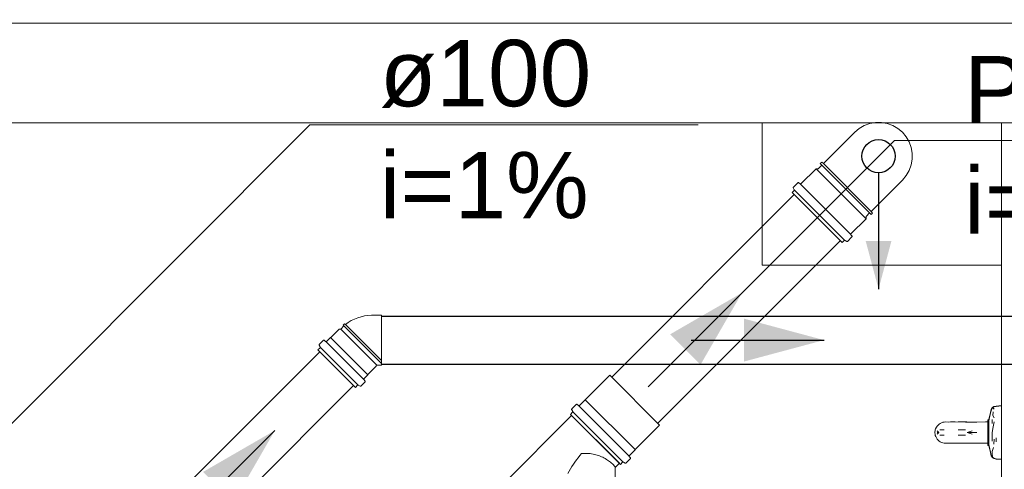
# Model space of a CAD drawing. Header units: millimetres. Extents: x 321 to 585, y -277 to 9.
# Tile 584 of 656: x 360.86 to 363.82, y -94.94 to -93.59. Entities that reach past the tile are written whole.
import ezdxf

# ---------------------------------------------------------------- set-up
doc = ezdxf.new("R2010")
doc.units = ezdxf.units.MM
doc.header["$MEASUREMENT"] = 0
doc.linetypes.add('NULL', pattern=[0])
for name, color, linetype, lineweight in [('CV-Condutos', 1, 'Continuous', 25), ('CV-Sentido conduto', 9, 'Continuous', 30), ('IFC-Elemento terminal-Contorno', 253, 'Continuous', 5), ('IFC-Laje-Contorno', 134, 'Continuous', 5), ('IFC-Viga-Contorno', 66, 'Continuous', 5), ('Simbolos', 5, 'Continuous', 20), ('Simbolos_int', 2, 'Continuous', 15), ('TQ-Condutos', 3, 'Continuous', 25), ('TQ-Sentido conduto', 9, 'Continuous', 30), ('TQ-Textos conduto', 7, 'Continuous', 9)]:
    doc.layers.add(name, color=color, linetype=linetype, lineweight=lineweight)
doc.styles.add('Arial', font='arial.ttf')

msp = doc.modelspace()

# ---------------------------------------------------------------- hatches: boundary and pattern name
at = {"layer": 'CV-Sentido conduto', "linetype": 'Continuous'}
for points in [[(363.2798, -94.5562), (363.0383, -94.4915), (363.0383, -94.6209)], [(361.6264, -94.828), (361.4099, -94.953), (361.5014, -95.0445)]]:
    msp.add_hatch(color=7, dxfattribs=at).paths.add_polyline_path(points)
at = {"layer": 'TQ-Condutos', "linetype": 'Continuous'}
msp.add_hatch(color=73, dxfattribs=at).paths.add_polyline_path([(363.4439, -94.4027), (363.4827, -94.2578), (363.4051, -94.2578)])
at = {"layer": 'TQ-Sentido conduto', "linetype": 'Continuous'}
msp.add_hatch(color=7, dxfattribs=at).paths.add_polyline_path([(363.0328, -94.4138), (362.8163, -94.5388), (362.9078, -94.6303)])

# ---------------------------------------------------------------- linework, layer by layer
at = {"layer": 'CV-Condutos'}
for p, q in [((361.9476, -94.4841), (364.1694, -94.4841)), ((361.1635, -95.189), (361.7614, -94.5911)), ((361.9476, -94.6283), (364.1694, -94.6283)), ((361.272, -95.2844), (361.8633, -94.6931))]:
    msp.add_line(p, q, dxfattribs=at)
at = {"layer": 'CV-Sentido conduto'}
for points in [[(362.8798, -94.5562), (363.2798, -94.5562)], [(361.3622, -95.0922), (361.6264, -94.828)]]:
    msp.add_lwpolyline(points, dxfattribs=at)
at = {"layer": 'IFC-Elemento terminal-Contorno', "color": 7, "lineweight": 5}
for p, q in [((363.7813, -94.7743), (363.783, -94.765)), ((363.7813, -94.7754), (363.783, -94.766)), ((363.7813, -94.7754), (363.7838, -94.7662)), ((363.7813, -94.7743), (363.7819, -94.7721)), ((363.783, -94.765), (363.7855, -94.7605)), ((363.783, -94.766), (363.7855, -94.7615)), ((363.7838, -94.7662), (363.7855, -94.7615)), ((363.7844, -94.7636), (363.7855, -94.7605)), ((363.7855, -94.7605), (363.7872, -94.7591)), ((363.7855, -94.7615), (363.7872, -94.7601)), ((363.7872, -94.7591), (363.791, -94.7563)), ((363.7872, -94.7601), (363.791, -94.7574)), ((363.788, -94.783), (363.7886, -94.7725)), ((363.7892, -94.7607), (363.791, -94.7574)), ((363.7892, -94.7607), (363.7917, -94.7639)), ((363.79, -94.7581), (363.791, -94.7563)), ((363.791, -94.7563), (363.7977, -94.7548)), ((363.791, -94.7574), (363.7977, -94.7559)), ((363.7977, -94.7548), (363.8137, -94.7534)), ((363.7977, -94.7559), (363.8137, -94.7545)), ((363.8137, -94.7589), (363.8137, -94.7534)), ((363.8137, -94.7599), (363.8137, -94.7545)), ((363.8137, -94.7643), (363.8137, -94.7589)), ((363.8137, -94.7652), (363.8137, -94.7599)), ((363.8137, -94.7791), (363.8137, -94.7643)), ((363.8137, -94.7799), (363.8137, -94.7652)), ((363.6334, -94.805), (363.6374, -94.8036)), ((363.6374, -94.8036), (363.6415, -94.8028)), ((363.6415, -94.8028), (363.6457, -94.8025)), ((363.6457, -94.8025), (363.6538, -94.8027)), ((363.6538, -94.8027), (363.6608, -94.8025)), ((363.6608, -94.8025), (363.6749, -94.8025)), ((363.6749, -94.8025), (363.7056, -94.8027)), ((363.6831, -94.8026), (363.6881, -94.8025)), ((363.6881, -94.8025), (363.7094, -94.8025)), ((363.7056, -94.8027), (363.7396, -94.8027)), ((363.7094, -94.8025), (363.7324, -94.8027)), ((363.7324, -94.8027), (363.7662, -94.8025)), ((363.7396, -94.8027), (363.7707, -94.8025)), ((363.7662, -94.8025), (363.7707, -94.8025)), ((363.7707, -94.8025), (363.7727, -94.8025)), ((363.7727, -94.7959), (363.7762, -94.7949)), ((363.7727, -94.797), (363.7727, -94.7959)), ((363.7727, -94.797), (363.7762, -94.796)), ((363.7727, -94.7997), (363.7727, -94.797)), ((363.7727, -94.8025), (363.7727, -94.7997)), ((363.7727, -94.8052), (363.7727, -94.8025)), ((363.7762, -94.7949), (363.7813, -94.7743)), ((363.7762, -94.7989), (363.7813, -94.7754)), ((363.7762, -94.796), (363.7813, -94.7754)), ((363.7762, -94.796), (363.7762, -94.7949)), ((363.7762, -94.7989), (363.7762, -94.796)), ((363.7762, -94.8017), (363.7762, -94.7989)), ((363.7762, -94.8045), (363.7762, -94.8017)), ((363.7794, -94.783), (363.7813, -94.7743)), ((363.7857, -94.7955), (363.7859, -94.8076)), ((363.788, -94.783), (363.7917, -94.7899)), ((363.7887, -94.8175), (363.7915, -94.8019)), ((363.8137, -94.794), (363.8137, -94.7791)), ((363.8137, -94.7945), (363.8137, -94.7799)), ((363.8137, -94.8079), (363.8137, -94.794)), ((363.8137, -94.8081), (363.8137, -94.7945)), ((363.6137, -94.8345), (363.6148, -94.8262)), ((363.6137, -94.8345), (363.6143, -94.8284)), ((363.6137, -94.8345), (363.6143, -94.8286)), ((363.6143, -94.8284), (363.6148, -94.8262)), ((363.6143, -94.8286), (363.6143, -94.8284)), ((363.6148, -94.8262), (363.6157, -94.8234)), ((363.6157, -94.8234), (363.618, -94.8185)), ((363.6157, -94.8234), (363.6161, -94.8223)), ((363.6159, -94.8228), (363.6161, -94.8223)), ((363.6159, -94.823), (363.6159, -94.8228)), ((363.6161, -94.8223), (363.6166, -94.8215)), ((363.6164, -94.8219), (363.618, -94.8185)), ((363.618, -94.8185), (363.6203, -94.815)), ((363.6203, -94.815), (363.6231, -94.8119)), ((363.6205, -94.8296), (363.6256, -94.8345)), ((363.6231, -94.8119), (363.6262, -94.8091)), ((363.6262, -94.8091), (363.6297, -94.8068)), ((363.6288, -94.8267), (363.6413, -94.8265)), ((363.6297, -94.8068), (363.6334, -94.805)), ((363.6835, -94.8265), (363.7059, -94.8267)), ((363.7106, -94.8345), (363.7262, -94.8296)), ((363.7727, -94.808), (363.7727, -94.8052)), ((363.7727, -94.808), (363.7762, -94.8073)), ((363.7727, -94.8146), (363.7727, -94.808)), ((363.7727, -94.8212), (363.7727, -94.8146)), ((363.7727, -94.8261), (363.7727, -94.8212)), ((363.7727, -94.8345), (363.7727, -94.8261)), ((363.7762, -94.8073), (363.7762, -94.8045)), ((363.7762, -94.8141), (363.7762, -94.8073)), ((363.7762, -94.8209), (363.7762, -94.8141)), ((363.7762, -94.8277), (363.7762, -94.8209)), ((363.7762, -94.8291), (363.7762, -94.8277)), ((363.7762, -94.8345), (363.7762, -94.8291)), ((363.7861, -94.8345), (363.7887, -94.8175)), ((363.8137, -94.8345), (363.8137, -94.8079)), ((363.8137, -94.8345), (363.8137, -94.8081)), ((363.6137, -94.8345), (363.6142, -94.8404)), ((363.6142, -94.8404), (363.6143, -94.8408)), ((363.6142, -94.8404), (363.6148, -94.8428)), ((363.6143, -94.8408), (363.6148, -94.8428)), ((363.6148, -94.8428), (363.6159, -94.8461)), ((363.6148, -94.8428), (363.6158, -94.8459)), ((363.6158, -94.8459), (363.6158, -94.846)), ((363.6159, -94.8461), (363.618, -94.8505)), ((363.6159, -94.8461), (363.6161, -94.8468)), ((363.6161, -94.8468), (363.6164, -94.8473)), ((363.618, -94.8505), (363.6203, -94.854)), ((363.6199, -94.8345), (363.6256, -94.8345)), ((363.6203, -94.854), (363.6231, -94.8572)), ((363.6205, -94.8395), (363.6256, -94.8345)), ((363.6231, -94.8572), (363.6262, -94.8599)), ((363.6262, -94.8599), (363.6297, -94.8622)), ((363.6288, -94.8424), (363.6413, -94.8425)), ((363.6297, -94.8622), (363.6334, -94.8641)), ((363.6835, -94.8425), (363.7059, -94.8424)), ((363.7106, -94.8345), (363.7262, -94.8395)), ((363.7106, -94.8345), (363.7396, -94.8345)), ((363.7727, -94.8345), (363.7762, -94.8345)), ((363.7727, -94.8412), (363.7727, -94.8345)), ((363.7727, -94.8478), (363.7727, -94.8412)), ((363.7727, -94.8544), (363.7727, -94.8478)), ((363.7727, -94.8611), (363.7727, -94.8544)), ((363.7727, -94.8611), (363.7762, -94.8617)), ((363.7727, -94.8638), (363.7727, -94.8611)), ((363.7762, -94.8413), (363.7762, -94.8345)), ((363.7762, -94.8432), (363.7762, -94.8413)), ((363.7762, -94.8481), (363.7762, -94.8432)), ((363.7762, -94.8617), (363.7762, -94.8481)), ((363.7762, -94.8519), (363.7762, -94.8481)), ((363.7762, -94.8549), (363.7762, -94.8519)), ((363.7762, -94.8646), (363.7762, -94.8617)), ((363.786, -94.8478), (363.7861, -94.8345)), ((363.786, -94.8607), (363.786, -94.8478)), ((363.7913, -94.8693), (363.7917, -94.8547)), ((363.7977, -94.8605), (363.7977, -94.8502)), ((363.7977, -94.862), (363.7977, -94.8502)), ((363.8137, -94.8545), (363.8137, -94.8345)), ((363.8137, -94.8548), (363.8137, -94.8345)), ((363.8137, -94.8745), (363.8137, -94.8545)), ((363.8137, -94.8751), (363.8137, -94.8548)), ((363.6334, -94.8641), (363.6374, -94.8654)), ((363.6374, -94.8654), (363.6415, -94.8663)), ((363.6415, -94.8663), (363.6457, -94.8665)), ((363.6457, -94.8665), (363.6529, -94.8664)), ((363.6457, -94.8665), (363.6536, -94.8664)), ((363.6523, -94.866), (363.6659, -94.8664)), ((363.6529, -94.8664), (363.6675, -94.8664)), ((363.6536, -94.8664), (363.6603, -94.8665)), ((363.6603, -94.8665), (363.6738, -94.8665)), ((363.6659, -94.8664), (363.6675, -94.8664)), ((363.6675, -94.8664), (363.6899, -94.8665)), ((363.6738, -94.8665), (363.6826, -94.8665)), ((363.6899, -94.8665), (363.712, -94.8665)), ((363.712, -94.8665), (363.7358, -94.8664)), ((363.7358, -94.8664), (363.7707, -94.8665)), ((363.7474, -94.8664), (363.7662, -94.8665)), ((363.7662, -94.8665), (363.7727, -94.8665)), ((363.7707, -94.8665), (363.7727, -94.8665)), ((363.7727, -94.8666), (363.7727, -94.8638)), ((363.7727, -94.8693), (363.7727, -94.8666)), ((363.7727, -94.8721), (363.7727, -94.8693)), ((363.7727, -94.8721), (363.7762, -94.873)), ((363.7727, -94.8732), (363.7727, -94.8721)), ((363.7727, -94.8732), (363.7762, -94.8741)), ((363.7762, -94.8674), (363.7762, -94.8646)), ((363.7762, -94.8702), (363.7762, -94.8674)), ((363.7762, -94.873), (363.7762, -94.8702)), ((363.7762, -94.8702), (363.7813, -94.8937)), ((363.7762, -94.8741), (363.7762, -94.873)), ((363.7762, -94.873), (363.7813, -94.8937)), ((363.7762, -94.8741), (363.7813, -94.8947)), ((363.7794, -94.8861), (363.7813, -94.8947)), ((363.7863, -94.8913), (363.7897, -94.8794)), ((363.7863, -94.8913), (363.7863, -94.8996)), ((363.8137, -94.8892), (363.8137, -94.8745)), ((363.8137, -94.8899), (363.8137, -94.8751)), ((363.8137, -94.9038), (363.8137, -94.8892)), ((363.8137, -94.9048), (363.8137, -94.8899)), ((363.7813, -94.8937), (363.783, -94.903)), ((363.7813, -94.8947), (363.783, -94.9041)), ((363.783, -94.903), (363.7855, -94.9075)), ((363.783, -94.9041), (363.7855, -94.9086)), ((363.7855, -94.9075), (363.7872, -94.9089)), ((363.7855, -94.9086), (363.7872, -94.91)), ((363.7863, -94.8996), (363.7873, -94.9061)), ((363.7872, -94.9089), (363.7873, -94.9061)), ((363.7872, -94.91), (363.7872, -94.9089)), ((363.7872, -94.9089), (363.791, -94.9117)), ((363.7872, -94.91), (363.791, -94.9128)), ((363.791, -94.9117), (363.7977, -94.9131)), ((363.791, -94.9128), (363.7977, -94.9142)), ((363.7977, -94.9131), (363.8137, -94.9145)), ((363.7977, -94.9142), (363.8137, -94.9156)), ((363.8137, -94.9092), (363.8137, -94.9038)), ((363.8137, -94.9102), (363.8137, -94.9048)), ((363.8137, -94.9145), (363.8137, -94.9092)), ((363.8137, -94.9156), (363.8137, -94.9102))]:
    msp.add_line(p, q, dxfattribs=at)
at = {"layer": 'IFC-Laje-Contorno', "color": 7, "lineweight": 5}
for q in [(363.0937, -93.9026), (363.8137, -94.3307)]:
    msp.add_line((363.0937, -94.3307), q, dxfattribs=at)
at = {"layer": 'IFC-Viga-Contorno', "color": 7, "lineweight": 5}
for p, q in [((359.4137, -93.6026), (366.0713, -93.6026)), ((359.4137, -93.9026), (366.0713, -93.9026)), ((363.8137, -100.87), (363.8137, -93.9026))]:
    msp.add_line(p, q, dxfattribs=at)
at = {"layer": 'Simbolos'}
for p, q in [((363.2777, -94.0252), (363.372, -93.9309)), ((363.2625, -94.0404), (363.2732, -94.0297)), ((363.2684, -94.0248), (363.2726, -94.0206)), ((363.2684, -94.0248), (363.4217, -94.1782)), ((363.2726, -94.0206), (363.2777, -94.0252)), ((363.2777, -94.0252), (363.4214, -94.1689)), ((363.2102, -94.0857), (363.2556, -94.0404)), ((363.2556, -94.0404), (363.2625, -94.0404)), ((363.1875, -94.096), (363.2009, -94.0827)), ((363.2036, -94.0825), (363.2075, -94.0859)), ((363.4214, -94.1689), (363.5157, -94.0745)), ((363.1836, -94.1124), (363.1899, -94.1061)), ((363.3342, -94.263), (363.1836, -94.1124)), ((363.1872, -94.0984), (363.1902, -94.1037)), ((363.4062, -94.1841), (363.4169, -94.1734)), ((363.4214, -94.1689), (363.426, -94.174)), ((363.4217, -94.1782), (363.426, -94.174)), ((363.3608, -94.2364), (363.4062, -94.191)), ((363.4062, -94.191), (363.4062, -94.1841)), ((363.3641, -94.243), (363.3607, -94.239)), ((363.3342, -94.263), (363.3405, -94.2567)), ((363.3481, -94.2594), (363.3429, -94.2564)), ((363.3506, -94.2591), (363.3639, -94.2457)), ((361.8322, -94.5112), (361.8363, -94.5071)), ((361.8386, -94.509), (361.8363, -94.5071)), ((361.921, -94.4807), (361.9476, -94.4807)), ((361.7946, -94.548), (361.8197, -94.5229)), ((361.8197, -94.5229), (361.8248, -94.5229)), ((361.8248, -94.5229), (361.8341, -94.5135)), ((361.8341, -94.5135), (361.8322, -94.5112)), ((361.76, -94.5691), (361.7724, -94.5567)), ((361.7792, -94.5601), (361.7751, -94.5566)), ((361.7819, -94.56), (361.7939, -94.548)), ((361.7939, -94.548), (361.7946, -94.548)), ((361.7561, -94.5858), (361.7625, -94.5794)), ((361.7561, -94.5858), (361.8686, -94.6984)), ((361.7628, -94.5769), (361.7597, -94.5715)), ((361.9065, -94.6598), (361.9316, -94.6347)), ((361.9316, -94.6347), (361.9316, -94.6337)), ((361.9336, -94.6317), (361.9476, -94.6317)), ((361.8853, -94.6944), (361.8977, -94.682)), ((361.8943, -94.6752), (361.8978, -94.6793)), ((361.8945, -94.6725), (361.9065, -94.6605)), ((361.9065, -94.6605), (361.9065, -94.6598)), ((362.5608, -94.7359), (362.6348, -94.6619)), ((361.8686, -94.6984), (361.8751, -94.6919)), ((361.8775, -94.6916), (361.8829, -94.6947)), ((362.543, -94.753), (362.5601, -94.7359)), ((362.5601, -94.7359), (362.5608, -94.7359)), ((362.5164, -94.7796), (362.5226, -94.7733)), ((362.5199, -94.7657), (362.523, -94.7709)), ((362.5203, -94.7633), (362.5336, -94.7499)), ((362.5363, -94.7498), (362.5403, -94.7531)), ((362.3114, -94.9915), (362.5198, -94.7831)), ((362.667, -94.9302), (362.5164, -94.7796)), ((362.6635, -94.9267), (362.5198, -94.7831)), ((362.7107, -94.8858), (362.7847, -94.8118)), ((362.6936, -94.9036), (362.7107, -94.8865)), ((362.7107, -94.8865), (362.7107, -94.8858)), ((362.6833, -94.9263), (362.6967, -94.9129)), ((362.6968, -94.9102), (362.6935, -94.9063)), ((362.6508, -95.1491), (362.6508, -94.9407)), ((362.6517, -94.9385), (362.6635, -94.9267)), ((362.667, -94.9302), (362.6733, -94.9239)), ((362.6809, -94.9266), (362.6757, -94.9236))]:
    msp.add_line(p, q, dxfattribs=at)
for points in [[(363.5157, -94.0745), (363.5271, -94.061), (363.536, -94.0456), (363.542, -94.029), (363.5451, -94.0116), (363.5451, -93.9938), (363.542, -93.9764), (363.536, -93.9598), (363.5271, -93.9444), (363.5157, -93.9309), (363.5022, -93.9195), (363.4868, -93.9106), (363.4702, -93.9046), (363.4527, -93.9015), (363.435, -93.9015), (363.4176, -93.9046), (363.4009, -93.9106), (363.3856, -93.9195), (363.372, -93.9309)], [(363.2036, -94.0825), (363.2033, -94.0823), (363.203, -94.0822), (363.2027, -94.0821), (363.2024, -94.0821), (363.202, -94.0821), (363.2017, -94.0822), (363.2014, -94.0823), (363.2011, -94.0824), (363.2009, -94.0827)], [(363.2075, -94.0859), (363.2078, -94.086), (363.2081, -94.0862), (363.2084, -94.0863), (363.2087, -94.0863), (363.2091, -94.0863), (363.2094, -94.0862), (363.2097, -94.0861), (363.21, -94.086), (363.2102, -94.0857)], [(363.1875, -94.096), (363.1873, -94.0962), (363.1872, -94.0965), (363.187, -94.0968), (363.187, -94.097), (363.1869, -94.0973), (363.1869, -94.0976), (363.187, -94.0979), (363.1871, -94.0982), (363.1872, -94.0984)], [(363.1899, -94.1061), (363.1901, -94.1059), (363.1902, -94.1056), (363.1903, -94.1054), (363.1904, -94.1051), (363.1905, -94.1048), (363.1905, -94.1045), (363.1904, -94.1042), (363.1903, -94.1039), (363.1902, -94.1037)], [(363.3608, -94.2364), (363.3606, -94.2366), (363.3605, -94.2369), (363.3603, -94.2372), (363.3603, -94.2375), (363.3603, -94.2378), (363.3603, -94.2382), (363.3604, -94.2385), (363.3605, -94.2388), (363.3607, -94.2391)], [(363.3429, -94.2564), (363.3426, -94.2563), (363.3424, -94.2562), (363.3421, -94.2561), (363.3418, -94.2561), (363.3415, -94.2562), (363.3412, -94.2562), (363.341, -94.2564), (363.3407, -94.2565), (363.3405, -94.2567)], [(363.3481, -94.2594), (363.3484, -94.2595), (363.3487, -94.2596), (363.349, -94.2597), (363.3493, -94.2597), (363.3496, -94.2596), (363.3498, -94.2595), (363.3501, -94.2594), (363.3503, -94.2593), (363.3506, -94.2591)], [(363.3639, -94.2457), (363.3641, -94.2455), (363.3643, -94.2452), (363.3644, -94.2449), (363.3645, -94.2446), (363.3645, -94.2442), (363.3645, -94.2439), (363.3644, -94.2436), (363.3642, -94.2433), (363.364, -94.243)], [(361.9276, -94.4807), (361.917, -94.4809), (361.9065, -94.4818), (361.8961, -94.4835), (361.8858, -94.4859), (361.8758, -94.4891), (361.866, -94.4931), (361.8565, -94.4977), (361.8473, -94.503), (361.8386, -94.509)], [(361.7751, -94.5566), (361.7748, -94.5564), (361.7745, -94.5563), (361.7742, -94.5562), (361.7739, -94.5562), (361.7735, -94.5562), (361.7732, -94.5562), (361.7729, -94.5564), (361.7726, -94.5565), (361.7724, -94.5567)], [(361.7792, -94.5601), (361.7795, -94.5603), (361.7798, -94.5604), (361.7801, -94.5605), (361.7804, -94.5605), (361.7807, -94.5605), (361.7811, -94.5605), (361.7814, -94.5603), (361.7816, -94.5602), (361.7819, -94.56)], [(361.76, -94.5691), (361.7598, -94.5693), (361.7597, -94.5696), (361.7595, -94.5699), (361.7595, -94.5701), (361.7594, -94.5704), (361.7594, -94.5707), (361.7595, -94.571), (361.7596, -94.5713), (361.7597, -94.5715)], [(361.7625, -94.5794), (361.7627, -94.5791), (361.7628, -94.5789), (361.763, -94.5786), (361.763, -94.5784), (361.7631, -94.5781), (361.7631, -94.5778), (361.763, -94.5775), (361.7629, -94.5772), (361.7628, -94.5769)], [(361.9336, -94.6318), (361.9334, -94.6318), (361.9332, -94.6318), (361.933, -94.6318), (361.9329, -94.6319), (361.9327, -94.6319), (361.9326, -94.632), (361.9324, -94.6321), (361.9323, -94.6322), (361.9321, -94.6323), (361.932, -94.6325), (361.9319, -94.6326), (361.9318, -94.6328), (361.9317, -94.6329), (361.9317, -94.6331), (361.9316, -94.6332), (361.9316, -94.6334), (361.9316, -94.6336), (361.9316, -94.6338)], [(361.8945, -94.6725), (361.8943, -94.6728), (361.8941, -94.6731), (361.894, -94.6734), (361.8939, -94.6737), (361.8939, -94.674), (361.8939, -94.6743), (361.894, -94.6747), (361.8942, -94.675), (361.8943, -94.6752)], [(361.8977, -94.682), (361.8979, -94.6818), (361.8981, -94.6815), (361.8982, -94.6812), (361.8982, -94.6809), (361.8983, -94.6806), (361.8982, -94.6802), (361.8981, -94.6799), (361.898, -94.6796), (361.8978, -94.6793)], [(361.8775, -94.6916), (361.8772, -94.6915), (361.8769, -94.6914), (361.8767, -94.6914), (361.8764, -94.6913), (361.8761, -94.6914), (361.8758, -94.6915), (361.8755, -94.6916), (361.8753, -94.6917), (361.8751, -94.6919)], [(361.8829, -94.6947), (361.8831, -94.6949), (361.8834, -94.695), (361.8837, -94.695), (361.884, -94.695), (361.8843, -94.695), (361.8846, -94.6949), (361.8848, -94.6948), (361.8851, -94.6946), (361.8853, -94.6944)], [(362.5203, -94.7633), (362.5201, -94.7635), (362.5199, -94.7637), (362.5198, -94.764), (362.5197, -94.7643), (362.5197, -94.7646), (362.5197, -94.7648), (362.5197, -94.7651), (362.5198, -94.7654), (362.52, -94.7657)], [(362.5226, -94.7733), (362.5228, -94.7731), (362.523, -94.7729), (362.5231, -94.7726), (362.5232, -94.7723), (362.5232, -94.772), (362.5232, -94.7717), (362.5232, -94.7714), (362.5231, -94.7712), (362.523, -94.7709)], [(362.5363, -94.7498), (362.5361, -94.7496), (362.5358, -94.7494), (362.5355, -94.7493), (362.5351, -94.7493), (362.5348, -94.7493), (362.5345, -94.7494), (362.5342, -94.7495), (362.5339, -94.7497), (362.5336, -94.7499)], [(362.5403, -94.7531), (362.5406, -94.7533), (362.5409, -94.7534), (362.5412, -94.7535), (362.5415, -94.7536), (362.5418, -94.7535), (362.5422, -94.7535), (362.5425, -94.7534), (362.5427, -94.7532), (362.543, -94.753)], [(362.5493, -94.8973), (362.5441, -94.9037), (362.5392, -94.9101), (362.5343, -94.9166), (362.5296, -94.9233), (362.5251, -94.93), (362.5207, -94.9368), (362.5164, -94.9438), (362.5123, -94.9508), (362.5083, -94.9579)], [(362.5887, -94.9), (362.5844, -94.8991), (362.5801, -94.8984), (362.5757, -94.8979), (362.5713, -94.8975), (362.5669, -94.8972), (362.5625, -94.897), (362.5581, -94.897), (362.5537, -94.8971), (362.5493, -94.8973)], [(362.6249, -94.915), (362.6211, -94.9128), (362.6172, -94.9108), (362.6133, -94.9089), (362.6094, -94.907), (362.6053, -94.9054), (362.6013, -94.9038), (362.5971, -94.9024), (362.5929, -94.9011), (362.5887, -94.9)], [(362.6507, -94.9371), (362.6482, -94.9342), (362.6457, -94.9314), (362.643, -94.9288), (362.6402, -94.9262), (362.6373, -94.9237), (362.6343, -94.9214), (362.6312, -94.9191), (362.6281, -94.917), (362.6249, -94.915)], [(362.6936, -94.9036), (362.6934, -94.9038), (362.6932, -94.9041), (362.6931, -94.9044), (362.693, -94.9047), (362.693, -94.9051), (362.6931, -94.9054), (362.6932, -94.9057), (362.6933, -94.906), (362.6935, -94.9063)], [(362.6967, -94.9129), (362.6969, -94.9127), (362.6971, -94.9124), (362.6972, -94.9121), (362.6973, -94.9118), (362.6973, -94.9115), (362.6972, -94.9111), (362.6971, -94.9108), (362.697, -94.9105), (362.6968, -94.9102)], [(362.6517, -94.9385), (362.6516, -94.9384), (362.6515, -94.9382), (362.6514, -94.9381), (362.6513, -94.9379), (362.6512, -94.9377), (362.6511, -94.9376), (362.651, -94.9374), (362.6509, -94.9373), (362.6507, -94.9371)], [(362.6517, -94.9385), (362.6515, -94.9387), (362.6514, -94.9389), (362.6512, -94.9392), (362.6511, -94.9394), (362.651, -94.9396), (362.6509, -94.9399), (362.6509, -94.9401), (362.6509, -94.9404), (362.6508, -94.9407)], [(362.6757, -94.9236), (362.6754, -94.9235), (362.6751, -94.9234), (362.6748, -94.9234), (362.6746, -94.9234), (362.6743, -94.9234), (362.674, -94.9235), (362.6737, -94.9236), (362.6735, -94.9237), (362.6733, -94.9239)], [(362.6809, -94.9266), (362.6812, -94.9268), (362.6815, -94.9268), (362.6817, -94.9269), (362.682, -94.9269), (362.6823, -94.9269), (362.6826, -94.9268), (362.6829, -94.9267), (362.6831, -94.9265), (362.6833, -94.9263)]]:
    msp.add_lwpolyline(points, dxfattribs=at)
at = {"layer": 'Simbolos_int'}
for p, q in [((363.2556, -94.0404), (363.4062, -94.191)), ((363.3596, -94.2376), (363.2089, -94.087)), ((363.3416, -94.2556), (363.191, -94.105)), ((361.9476, -94.6317), (361.9476, -94.4807)), ((361.8248, -94.5229), (361.9337, -94.6317)), ((361.8341, -94.5135), (361.9476, -94.627)), ((361.8386, -94.509), (361.9476, -94.618)), ((361.7806, -94.5613), (361.8932, -94.6738)), ((361.7939, -94.548), (361.9065, -94.6605)), ((361.7636, -94.5783), (361.8762, -94.6908)), ((362.7847, -94.8118), (362.6348, -94.6619)), ((362.7107, -94.8858), (362.5608, -94.7359)), ((362.6743, -94.9228), (362.5237, -94.7722)), ((362.6923, -94.9049), (362.5417, -94.7543))]:
    msp.add_line(p, q, dxfattribs=at)
at = {"layer": 'TQ-Condutos'}
for p, q in [((362.6405, -94.6675), (363.1896, -94.1184)), ((362.7791, -94.8061), (363.3282, -94.257))]:
    msp.add_line(p, q, dxfattribs=at)
msp.add_lwpolyline([(363.4439, -94.0527), (363.4439, -94.4027)], dxfattribs=at)
msp.add_circle((363.4439, -94.0027), 0.05, dxfattribs=at)
at = {"layer": 'TQ-Sentido conduto'}
msp.add_lwpolyline([(362.75, -94.6966), (363.0328, -94.4138)], dxfattribs=at)
at = {"layer": 'TQ-Textos conduto'}
for points in [[(360.532, -95.1088), (361.732, -93.9088), (362.901, -93.9088)], [(362.8914, -94.5552), (363.4914, -93.9552), (365.2428, -93.9552)]]:
    msp.add_lwpolyline(points, dxfattribs=at)

# ---------------------------------------------------------------- texts
at = {"layer": 'TQ-Textos conduto', "linetype": 'NULL', "char_height": 0.2, "attachment_point": 7, "line_spacing_factor": 0.6, "style": 'Arial'}
for s, insert, width in [('ø100', (361.942, -93.8581), 1.273476), ('PVC', (363.7014, -93.9045), 1.14939), ('i=1%', (361.942, -94.1914), 1.257927), ('i=1%', (363.7014, -94.2379), 1.257927)]:
    msp.add_mtext(s, dxfattribs=dict(at, insert=insert, width=width))

doc.saveas('drawing.dxf')
